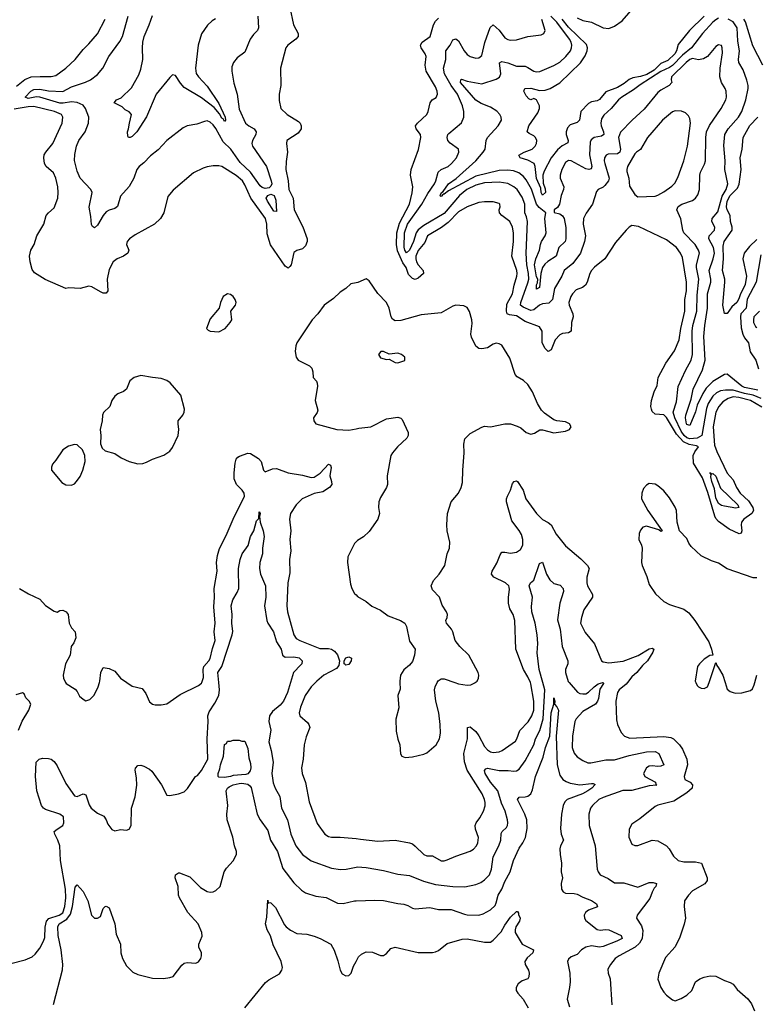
# Model space of a CAD drawing. Header units: inches. Extents: x 1552611 to 1694776, y 811966 to 917215.
# Tile 302 of 549: x 1627672 to 1632771, y 887774 to 894585. Entities that reach past the tile are written whole.
import ezdxf

# ---------------------------------------------------------------- set-up
doc = ezdxf.new("R2010")
doc.units = ezdxf.units.IN
doc.header["$MEASUREMENT"] = 0
for name, color, linetype in [('B6828', 7, 'Continuous'), ('B6829', 7, 'Continuous'), ('B6838', 7, 'Continuous'), ('B6839', 7, 'Continuous')]:
    doc.layers.add(name, color=color, linetype=linetype)

msp = doc.modelspace()

# ---------------------------------------------------------------- linework, layer by layer
at = {"layer": 'B6828', "color": 5}
for points, elevation in [([(1627610, 888057.4), (1627710, 888081.7), (1627757.8, 888102.2), (1627778.7, 888121.3), (1627810, 888161.3), (1627837.1, 888210), (1627844.6, 888235.4), (1627848.6, 888308.6), (1627856.2, 888350), (1627873.2, 888366.8), (1627944.6, 888390), (1627970, 888407.7), (1627985.2, 888450), (1627990.9, 888510), (1627989.7, 888570), (1627954.9, 888770), (1627949.6, 888870), (1627935.8, 888910), (1627914.6, 888950), (1627911.4, 888968.6), (1627930, 888986.6), (1627971.1, 889010), (1627977.3, 889030), (1627974, 889070), (1627949.7, 889090), (1627850, 889121.2), (1627836.2, 889130), (1627823.6, 889150), (1627789.8, 889250.2), (1627780.8, 889350), (1627786, 889450), (1627806, 889470), (1627830, 889476), (1627870, 889475.3), (1627890, 889470.3), (1627910, 889454.4), (1627930, 889423), (1627990, 889300.5), (1628050, 889217.3), (1628070, 889210.5), (1628110, 889230.4), (1628130, 889222.8), (1628153.5, 889153.5), (1628166, 889130), (1628210, 889095.8), (1628254.9, 889074.9), (1628270, 889051.3), (1628281.3, 889021.3), (1628310, 888982.8), (1628330, 888973.4), (1628370, 888982.4), (1628410, 888979.3), (1628430, 888986), (1628443.6, 889010), (1628445.6, 889130), (1628472.1, 889210), (1628483.1, 889290), (1628480.4, 889340.4), (1628470, 889394), (1628472.3, 889407.7), (1628490, 889426), (1628510, 889427.3), (1628530, 889422), (1628570, 889400.4), (1628585.9, 889385.9), (1628653.2, 889293.2), (1628690, 889222), (1628710, 889219.1), (1628770, 889230.7), (1628810, 889244), (1628833.4, 889266.6), (1628889.2, 889350), (1628902.7, 889357.3), (1628930, 889390.6), (1628973.3, 889470), (1628969.1, 889610), (1628977, 889730), (1628974.3, 889770), (1628982.9, 889797.1), (1629023, 889857), (1629050.6, 889910), (1629054, 889950), (1629049.2, 890000)], 860), ([(1627988.7, 890000), (1627992.3, 889992.3), (1628055.2, 889955.2), (1628070, 889938), (1628086.2, 889906.2), (1628110, 889884), (1628130, 889873.4), (1628158.3, 889881.7), (1628187.8, 889912.2), (1628215.6, 889970), (1628223.1, 890000)], 880), ([(1628413.2, 890000), (1628450, 889974.3), (1628518.3, 889958.3), (1628544.8, 889924.8), (1628570, 889866.8), (1628590, 889850.7), (1628610, 889845.5), (1628650, 889844.9), (1628690, 889853.4), (1628783.3, 889916.7), (1628910, 889978.4), (1628930, 889995.5), (1628931.7, 890000)], 880), ([(1629546.5, 890000), (1629525, 889930), (1629496.8, 889870), (1629475.5, 889844.5), (1629420.6, 889799.4), (1629400.2, 889770), (1629396.5, 889730), (1629410.2, 889670), (1629395.2, 889590), (1629413.4, 889530), (1629427.2, 889450), (1629417.7, 889370), (1629427.3, 889307.3), (1629440.7, 889270), (1629471.8, 889211.8), (1629484.9, 889130), (1629526.4, 889050), (1629548.3, 888950), (1629583.2, 888870), (1629630.2, 888810), (1629690, 888766), (1629830, 888716), (1629892.5, 888707.5), (1629930.7, 888709.3), (1630000, 888723.2)], 860), ([(1629718.3, 890000), (1629689.3, 889970), (1629648.5, 889910), (1629615, 889830), (1629605.4, 889790), (1629610.3, 889770), (1629662.8, 889722.8), (1629672.9, 889710), (1629679.6, 889690), (1629654.5, 889625.5), (1629641.5, 889570), (1629633.4, 889470), (1629621.3, 889410), (1629627.9, 889370), (1629649.3, 889309.3), (1629674.5, 889174.5), (1629730, 889023.8), (1629783.1, 888950), (1629810, 888936), (1629830, 888930.3), (1629889.7, 888930.3), (1630000, 888920.3)], 880), ([(1627663.6, 889670), (1627688, 889732), (1627734, 889810), (1627748, 889850), (1627738, 889870), (1627714.6, 889894.6), (1627702, 889922), (1627690, 889928.7), (1627645.2, 889914.8)], 880), ([(1627906.5, 887773.5), (1627968.5, 888011.5), (1627969.9, 888050), (1627958, 888150), (1627938.3, 888250), (1627935.9, 888310), (1627945.8, 888330), (1627997.6, 888362.4), (1628022.5, 888397.5), (1628038.1, 888450), (1628054.9, 888585.1), (1628070, 888600.5), (1628110, 888555.3), (1628142.6, 888490), (1628168, 888390), (1628190, 888371), (1628210, 888370.8), (1628230, 888381), (1628250, 888436), (1628264, 888450), (1628270, 888452.7), (1628290, 888440.7), (1628330, 888330.8), (1628340.3, 888260.3), (1628370.3, 888190), (1628371.8, 888130), (1628382.6, 888090), (1628410, 888040.7), (1628455.6, 887995.6), (1628490, 887979.3), (1628590, 887954.4), (1628666.8, 887953.2), (1628710, 887958.8), (1628732.9, 887967.1), (1628794.9, 888045.1), (1628810, 888058), (1628830, 888062.4), (1628890, 888059.6), (1628910, 888069), (1628925.1, 888090), (1628931.2, 888110), (1628929.6, 888130), (1628912.3, 888170), (1628912.3, 888190), (1628934, 888246), (1628932.8, 888270), (1628906.6, 888330), (1628836, 888410), (1628776.8, 888510), (1628770.9, 888530), (1628769, 888590), (1628747.1, 888650), (1628749.6, 888670), (1628770, 888683.8), (1628777, 888683), (1628850, 888656.1), (1628923.1, 888583.1), (1628970, 888554.9), (1628990, 888550.3), (1629010, 888552.2), (1629030, 888561.6), (1629058.4, 888590), (1629087.1, 888690), (1629103.5, 888716.5), (1629150, 888767.4), (1629171.5, 888810), (1629172.3, 888830), (1629158.7, 888870), (1629147.3, 888930), (1629107.7, 889050), (1629106.3, 889090), (1629112.8, 889150), (1629101.8, 889250), (1629109.8, 889270), (1629121.6, 889278.4), (1629148.7, 889291.3), (1629190, 889301.2), (1629210, 889303.4), (1629250, 889296.6), (1629265.7, 889285.7), (1629273.4, 889273.4), (1629316.6, 889090), (1629336.6, 889050), (1629390, 888976), (1629407.7, 888910), (1629455.1, 888830), (1629493.2, 888713.2), (1629570, 888614.9), (1629622.8, 888562.8), (1629650, 888544.2), (1629721.8, 888521.8), (1629793, 888513), (1629872.6, 888472.6), (1629910, 888472.5), (1629989.2, 888489.2), (1630000, 888489.6)], 840), ([(1629229.5, 887750), (1629374.2, 887925.8), (1629396.6, 887943.4), (1629470, 887984), (1629487.3, 888010), (1629491.1, 888028.9), (1629481, 888070), (1629425.2, 888185.2), (1629407.3, 888247.3), (1629385.1, 888290), (1629373.6, 888330), (1629382, 888378), (1629390, 888494), (1629392.7, 888472.7), (1629402, 888478), (1629410, 888476.3), (1629443, 888443), (1629504.7, 888324.7), (1629515.8, 888310), (1629545.9, 888285.9), (1629590, 888263.1), (1629659.2, 888259.2), (1629710, 888246), (1629751, 888230), (1629826, 888190), (1629848.4, 888148.4), (1629874.3, 888074.3), (1629889.4, 888009.4), (1629904.3, 887984.3), (1629930, 887971.3), (1629950, 887973.8), (1629967.3, 887990), (1629981.7, 888038.3), (1630000, 888071)], 820)]:
    msp.add_lwpolyline(points, dxfattribs=dict(at, elevation=elevation))
at = {"layer": 'B6828', "color": 5, "elevation": 840}
msp.add_lwpolyline([(1629210, 889594), (1629230, 889594), (1629250, 889544.7), (1629258, 889478), (1629270, 889441), (1629271.3, 889410), (1629266.3, 889390), (1629251.6, 889368.4), (1629236.9, 889363.1), (1629150, 889357.2), (1629130, 889349), (1629090, 889343.2), (1629050, 889345.2), (1629045.2, 889350), (1629045.5, 889370), (1629057, 889403), (1629060.7, 889430), (1629082.8, 889490), (1629090, 889570.7), (1629102.7, 889577.3), (1629110, 889594), (1629130, 889594), (1629150, 889602), (1629190, 889602)], close=True, dxfattribs=at)
at = {"layer": 'B6829', "color": 5}
for points, elevation in [([(1629542, 894670), (1629567.4, 894550), (1629600.4, 894490), (1629598.4, 894470), (1629583.1, 894450), (1629528.4, 894410), (1629513.1, 894390), (1629477.4, 894250), (1629480.3, 894130), (1629468.9, 894071.1), (1629467, 894027), (1629479.3, 893970), (1629524.2, 893930), (1629601.4, 893881.4), (1629612.2, 893870), (1629621.1, 893850), (1629619.5, 893830), (1629599.6, 893800.3), (1629520.4, 893750), (1629518.3, 893730), (1629524.9, 893670), (1629515.8, 893604.2), (1629514.8, 893550), (1629528.9, 893470), (1629534.1, 893410), (1629564.8, 893350), (1629572.7, 893270), (1629631.3, 893151.3), (1629660.8, 893070), (1629661.7, 893050), (1629650, 893020.3), (1629630, 893001), (1629590, 892987.9), (1629570, 892974.2), (1629550.1, 892889.9), (1629542.5, 892877.5), (1629530, 892867.4), (1629510, 892879.8), (1629407.4, 893027.4), (1629384.7, 893104.7), (1629382.8, 893170), (1629373.7, 893210), (1629272.3, 893350), (1629230, 893444), (1629213.2, 893470), (1629170, 893507.7), (1629070, 893569.7), (1629050, 893575.4), (1629010, 893575.4), (1628970, 893568.5), (1628941.8, 893558.2), (1628875, 893525), (1628733.9, 893406.1), (1628697.2, 893362.8), (1628670.3, 893250), (1628646.7, 893210), (1628605.5, 893170), (1628470, 893097.6), (1628431.7, 893070), (1628415.3, 893050), (1628410.3, 893030), (1628427, 892990), (1628421.3, 892970), (1628390.4, 892950), (1628345.5, 892930), (1628319.3, 892910), (1628290, 892857), (1628276.6, 892790), (1628281.1, 892710), (1628270, 892694), (1628250, 892694.3), (1628230, 892701.7), (1628170, 892737.6), (1628150, 892742), (1628090, 892726), (1628010.7, 892729.3), (1627990, 892725.2), (1627847, 892787), (1627774.8, 892834.8), (1627757.5, 892857.5), (1627743.7, 892910), (1627738.4, 892950), (1627747.6, 892990), (1627770.9, 893029.1), (1627791.1, 893090), (1627837.7, 893170), (1627855.4, 893230), (1627871.2, 893250), (1627910, 893283), (1627935.4, 893350), (1627938.7, 893390), (1627935.9, 893430), (1627921.9, 893490), (1627904.8, 893524.8), (1627855.3, 893570), (1627842.8, 893590), (1627838.8, 893630), (1627842, 893650), (1627851.8, 893670), (1627901.6, 893730), (1627965.7, 893870), (1627969.8, 893910), (1627961, 893930), (1627913.3, 893950), (1627770, 893984.9), (1627730, 893983.3), (1627633.7, 893966.3)], 880), ([(1629320.7, 894610), (1629325.6, 894530), (1629318.5, 894510), (1629290, 894483.5), (1629267.2, 894450), (1629230, 894361.2), (1629177.5, 894322.5), (1629150.7, 894290), (1629139.9, 894260.1), (1629139.3, 894230), (1629153.4, 894146.6), (1629177.8, 894070), (1629190, 893967), (1629235.5, 893870), (1629257.2, 893850), (1629294.3, 893830), (1629309.2, 893810), (1629305.2, 893790), (1629282.7, 893750), (1629277.7, 893730), (1629282.5, 893710), (1629379.8, 893570), (1629413.3, 893470), (1629416, 893450), (1629410, 893434.8), (1629398, 893422), (1629370, 893416.7), (1629350, 893423.8), (1629336.3, 893436.3), (1629270.2, 893530.2), (1629197.9, 893597.9), (1629132.4, 893690), (1629080.9, 893740.9), (1629030, 893832.8), (1629010, 893858.2), (1628990, 893875.6), (1628970, 893884.7), (1628950, 893881.6), (1628898, 893862), (1628830, 893851), (1628802.7, 893837.3), (1628690, 893749.6), (1628630, 893686), (1628576.2, 893643.8), (1628530, 893595.6), (1628497.6, 893570), (1628482, 893550), (1628461.2, 893490), (1628429.4, 893430.6), (1628370, 893363.6), (1628347.8, 893292.2), (1628330, 893278.9), (1628290, 893268.6), (1628270, 893255.3), (1628249.6, 893230.5), (1628210, 893164.7), (1628190, 893145.7), (1628175.2, 893155.2), (1628168.7, 893168.7), (1628164.2, 893224.2), (1628151.8, 893288.2), (1628172.8, 893390), (1628164.2, 893410), (1628089.7, 893490), (1628070, 893537.2), (1628051.2, 893611.2), (1628052.6, 893652.6), (1628064.8, 893710), (1628081.6, 893750), (1628123.7, 893810), (1628148.2, 893870), (1628149.1, 893910), (1628127.9, 893970), (1628110, 893993.3), (1628070, 894012.6), (1628030, 894017.1), (1627973, 894007), (1627950, 894008.2), (1627810, 894048.6), (1627788.7, 894051.3), (1627730, 894040.4), (1627709.9, 894050), (1627748, 894092), (1627770, 894103.4), (1627810, 894104), (1627870, 894092.5), (1627970, 894089.7), (1628030, 894121.5), (1628126.1, 894153.9), (1628160.7, 894170), (1628210, 894206.7), (1628246.3, 894250), (1628288.6, 894330), (1628365.2, 894434.8), (1628382.6, 894470), (1628422.5, 894610)], 860), ([(1629027.6, 894592.4), (1629003, 894577), (1628972.3, 894547.7), (1628930, 894487.6), (1628906.9, 894410), (1628887.7, 894250), (1628894.1, 894214.1), (1628908.6, 894190), (1628970, 894126.2), (1629050, 894006), (1629094.2, 893910), (1629096.5, 893890), (1629090, 893881.6), (1629080.1, 893900.1), (1629070, 893904.8), (1629055, 893935), (1629017.8, 893977.8), (1628930, 894044.1), (1628810, 894117.3), (1628785.2, 894145.2), (1628750, 894199.8), (1628730, 894203.1), (1628710, 894184.5), (1628615.2, 894070), (1628550, 893913.3), (1628481.6, 893810), (1628450, 893777.3), (1628435.3, 893770), (1628425.1, 893770), (1628420, 893780), (1628416.8, 893810), (1628425.3, 893830), (1628430.7, 893870), (1628446.3, 893930), (1628430, 893947.8), (1628402.3, 893962.3), (1628382, 893982), (1628326, 894010), (1628341.2, 894030), (1628374.6, 894045.4), (1628445.8, 894114.2), (1628496.4, 894203.6), (1628510, 894242), (1628523.7, 894310), (1628521, 894390), (1628524.5, 894430), (1628534, 894470), (1628569, 894550), (1628590, 894614.8)], 840), ([(1627650, 894124.6), (1627708, 894172), (1627750, 894189.1), (1627813.3, 894193.2), (1627890, 894191.3), (1627921.2, 894198.8), (1627990, 894249.1), (1628056.1, 894310), (1628110, 894379.6), (1628150, 894418.3), (1628210, 894487.4), (1628263.7, 894590)], 880), ([(1630000, 892764.5), (1629963, 892757), (1629930, 892726.6), (1629890, 892700.7), (1629844.5, 892655.5), (1629780.2, 892610), (1629734.7, 892550), (1629696.5, 892510), (1629590.4, 892350), (1629582.4, 892330), (1629579.3, 892290), (1629586, 892250), (1629599.1, 892230), (1629678.8, 892190), (1629694.4, 892174.4), (1629700.7, 892150), (1629702.8, 892110), (1629725.5, 892085.5), (1629731.9, 892071.9), (1629733.4, 892050), (1629718.1, 891950), (1629735.9, 891884.1), (1629731.5, 891868.5), (1629706.4, 891830), (1629708.4, 891810), (1629720.7, 891790), (1629866.8, 891750), (1629950, 891745.7), (1630000, 891756)], 920), ([(1628931.7, 890000), (1628944.7, 890035.3), (1628940.7, 890090), (1628945.3, 890110), (1628981.8, 890150), (1628990, 890166), (1629005.5, 890234.5), (1629023.7, 890290), (1629018.1, 890350), (1629024.6, 890410), (1629016.4, 890523.6), (1629021.1, 890590), (1629018.8, 890650), (1629038.7, 890770), (1629033.4, 890830), (1629040.2, 890879.8), (1629053.6, 890926.4), (1629101.9, 891018.1), (1629148.3, 891130), (1629226.7, 891290), (1629224.5, 891310), (1629212, 891330), (1629172, 891370), (1629157.3, 891410), (1629155.3, 891450), (1629162.9, 891517.1), (1629170, 891544.4), (1629181.6, 891558.4), (1629193.1, 891566.9), (1629250, 891586.5), (1629270, 891583.6), (1629325.2, 891550), (1629343.2, 891530), (1629359.6, 891470), (1629370, 891457), (1629422.1, 891477.9), (1629450, 891479.7), (1629530, 891450.3), (1629630, 891434.7), (1629690, 891418.3), (1629710, 891421.3), (1629750.9, 891449.1), (1629810, 891510.3), (1629823.8, 891503.8), (1629827.4, 891487.4), (1629819.5, 891430), (1629830.7, 891390), (1629831.2, 891370), (1629817.3, 891350), (1629770, 891320.2), (1629710, 891308.2), (1629627, 891270), (1629585.9, 891230), (1629546.5, 891170), (1629539, 891130), (1629549.3, 891050), (1629541.4, 890990), (1629548.1, 890910), (1629539.2, 890850), (1629541.1, 890758.9), (1629526.6, 890690), (1629521.6, 890530), (1629525.9, 890490), (1629542.9, 890422.9), (1629569.4, 890330), (1629585.2, 890305.2), (1629610, 890291), (1629750, 890235.2), (1629810, 890236.5), (1629830, 890231), (1629850, 890217.5), (1629871.2, 890191.2), (1629886.2, 890150), (1629881.6, 890118.4), (1629863.7, 890096.3), (1629777.7, 890050), (1629728, 890010), (1629718.3, 890000)], 880), ([(1629049.2, 890000), (1629042.5, 890070), (1629071.5, 890110), (1629143.5, 890330), (1629145.9, 890354.1), (1629139.4, 890410), (1629143.2, 890470), (1629134.4, 890530), (1629146.7, 890573.2), (1629176.7, 890623.3), (1629187.5, 890650), (1629185.6, 890790), (1629196.8, 890850), (1629210.8, 890889.2), (1629252.2, 890947.8), (1629269.7, 891010.3), (1629292.7, 891050), (1629310, 891118), (1629326, 891134), (1629330, 891182), (1629336, 891170), (1629330.5, 891149.5), (1629335.3, 891110), (1629357.6, 891050), (1629364.2, 891010), (1629352.7, 890930), (1629352, 890890), (1629333.4, 890830), (1629331.8, 890790), (1629339.5, 890750), (1629373.6, 890670), (1629375.2, 890590), (1629367.3, 890530), (1629382.6, 890430), (1629389.2, 890410), (1629429.4, 890350), (1629450, 890281.6), (1629482.4, 890230), (1629490.5, 890190), (1629510, 890175.8), (1629570, 890177.3), (1629606.4, 890170), (1629626, 890150), (1629624.4, 890130), (1629618.4, 890121.6), (1629568, 890070), (1629546.5, 890000)], 860), ([(1630000, 890972.6), (1629990, 890961.6), (1629943.6, 890870), (1629941.1, 890830), (1629961.3, 890681.3), (1629970.2, 890650), (1629990, 890615.8), (1630000, 890605.9)], 920), ([(1627670, 890650.3), (1627732.7, 890612.7), (1627810, 890576.1), (1627850, 890534), (1627910, 890493.4), (1627930, 890487.3), (1627950, 890498), (1627970, 890501.6), (1627994, 890490), (1628007.7, 890470), (1628014.9, 890410), (1628030, 890378.8), (1628056, 890350), (1628060.7, 890310), (1628046.2, 890273.8), (1628028.2, 890250), (1628022, 890190), (1627988, 890130), (1627973, 890050), (1627974.9, 890030), (1627988.7, 890000)], 880), ([(1628223.1, 890000), (1628225.6, 890010), (1628232.7, 890070), (1628250, 890104.7), (1628290, 890097.3), (1628330, 890078), (1628370.3, 890030), (1628413.2, 890000)], 880)]:
    msp.add_lwpolyline(points, dxfattribs=dict(at, elevation=elevation))
for points, elevation in [([(1629450, 893258), (1629430, 893260.5), (1629387, 893330), (1629378.9, 893350), (1629390, 893370.2), (1629410, 893377.8), (1629432.3, 893370), (1629444, 893336)], 860), ([(1629110, 892689), (1629081, 892670), (1629061, 892630), (1629052, 892590), (1628990, 892515.3), (1628964.7, 892450), (1628976.9, 892436.9), (1628990, 892431.3), (1629050, 892426.8), (1629094, 892450), (1629129, 892490), (1629139, 892510), (1629134, 892570), (1629165.2, 892610), (1629169.2, 892630), (1629164, 892650), (1629148.7, 892670), (1629130, 892684)], 920), ([(1628510, 892125.1), (1628464.7, 892110), (1628434, 892086), (1628410.7, 892030), (1628390, 892012.7), (1628350, 891997), (1628330, 891982), (1628310.4, 891950), (1628295.5, 891910), (1628252.4, 891867.6), (1628244.2, 891850), (1628243.6, 891810), (1628228.8, 891750), (1628232.9, 891710), (1628230.3, 891650.3), (1628242, 891622), (1628263.1, 891603.1), (1628330, 891583.8), (1628375, 891555), (1628429, 891529), (1628490, 891512.9), (1628524.4, 891515.6), (1628550, 891525.3), (1628590, 891545.7), (1628670, 891572.7), (1628710, 891601.6), (1628730, 891624.9), (1628769.5, 891710), (1628774, 891750), (1628767.8, 891790), (1628769.6, 891810), (1628800.5, 891850), (1628809.6, 891870), (1628811.3, 891890), (1628788.2, 891988.2), (1628713.6, 892073.6), (1628689.2, 892090), (1628650, 892104.2), (1628590, 892109.6)], 920), ([(1628050, 891646.6), (1628010, 891634.5), (1627970.7, 891610), (1627922.5, 891537.5), (1627898, 891510), (1627892, 891490), (1627892, 891470), (1627963.4, 891383.4), (1627990, 891368.2), (1628030, 891366), (1628050, 891374), (1628066, 891390), (1628090, 891426), (1628109.6, 891470), (1628124.5, 891530), (1628122, 891570), (1628106.6, 891610), (1628070, 891643.7)], 920), ([(1629930, 890119.7), (1629923.8, 890123.8), (1629918.7, 890130), (1629917.7, 890150), (1629929.9, 890170.1), (1629950, 890177.6), (1629968.4, 890168.4), (1629966.5, 890150), (1629950, 890124.5)], 880)]:
    msp.add_lwpolyline(points, close=True, dxfattribs=dict(at, elevation=elevation))
at = {"layer": 'B6838', "color": 5}
for points, elevation in [([(1630000, 888723.2), (1630010, 888725.2), (1630070, 888720.2), (1630190, 888699.7), (1630290, 888673.2), (1630370, 888664.2), (1630465.8, 888625.7), (1630550, 888602.5), (1630670, 888588.5), (1630752.7, 888587.3), (1630830, 888603.2), (1630863.3, 888616.7), (1630890, 888634), (1630924.5, 888670), (1630938.2, 888710), (1630950, 888793.4), (1630988.2, 888870), (1631002.4, 888910), (1631004.3, 888955.7), (1631010.7, 888970), (1631041.8, 888998.2), (1631049, 889010), (1631050.5, 889030), (1631049.2, 889050), (1631032.4, 889110), (1631005.8, 889165.8), (1630982.3, 889250), (1630930, 889311.9), (1630893.2, 889370), (1630888.7, 889391.3), (1630897.7, 889402.3), (1630910, 889407.6), (1630990, 889390.8), (1631051.9, 889391.9), (1631092.5, 889387.5), (1631110, 889388.7), (1631130, 889401.3), (1631170, 889458.3), (1631230, 889568), (1631243.1, 889610), (1631272.3, 889667.7), (1631294.2, 889750), (1631305.6, 889950), (1631292, 890000)], 860), ([(1630000, 888920.3), (1630030, 888917.6), (1630150, 888901.5), (1630270, 888910.2), (1630370, 888891.6), (1630390, 888884.2), (1630410, 888868.8), (1630470, 888810.3), (1630490, 888800.2), (1630530, 888800.8), (1630590, 888766.4), (1630610, 888766), (1630630, 888772.4), (1630690, 888799), (1630790, 888834.2), (1630812.7, 888847.3), (1630834.6, 888870), (1630843.5, 888890), (1630847.3, 888927.3), (1630826.3, 888986.3), (1630825.6, 889010), (1630832.3, 889030), (1630857.1, 889062.9), (1630882.9, 889110), (1630893.6, 889146.4), (1630894, 889170), (1630890, 889191.5), (1630872, 889230), (1630770, 889394.4), (1630750.5, 889450.5), (1630747.2, 889510), (1630771, 889610), (1630772.1, 889687.9), (1630790, 889693), (1630830, 889660.5), (1630851, 889631), (1630890, 889558.6), (1630910, 889534.4), (1630930, 889520.7), (1630950, 889515), (1630990, 889521.1), (1631011.1, 889530), (1631104.6, 889595.4), (1631113.7, 889610), (1631132.6, 889667.4), (1631192.3, 889727.7), (1631217.5, 889770), (1631231.3, 889810), (1631231.3, 889870), (1631210.7, 889990.7), (1631206.8, 890000)], 880), ([(1630302.6, 890000), (1630305.5, 889954.5), (1630290.3, 889910), (1630295.1, 889824.9), (1630274.2, 889745.8), (1630276.7, 889663.3), (1630288.9, 889608.9), (1630303, 889570), (1630307.1, 889507.1), (1630318, 889490), (1630340.9, 889480.9), (1630390, 889484.9), (1630470, 889504.4), (1630490, 889514), (1630553.7, 889570), (1630577.2, 889610), (1630585, 889650), (1630582, 889710), (1630572.8, 889790), (1630551.5, 889870), (1630543, 889950), (1630546.6, 889970), (1630562.4, 890000)], 920), ([(1630683.1, 890000), (1630710.1, 889990.1), (1630770, 889981.7), (1630794.9, 889985.1), (1630822.5, 889997.5), (1630825.4, 890000)], 920), ([(1631474.7, 890000), (1631533.4, 889933.4), (1631550, 889923.5), (1631570, 889921), (1631590, 889922.7), (1631610, 889933.8), (1631649.1, 889970.9), (1631676.9, 889990), (1631707.9, 890000)], 860), ([(1631710.4, 890000), (1631713.9, 889993.9), (1631686.5, 889953.5), (1631678.4, 889890), (1631672.4, 889870), (1631658.1, 889850), (1631570, 889798.8), (1631522.8, 889750), (1631515.5, 889730), (1631497.4, 889630), (1631496, 889550), (1631510, 889510.4), (1631530, 889486.7), (1631570, 889460.3), (1631605.4, 889445.4), (1631624.1, 889444.1), (1631730, 889465.2), (1631790, 889464.5), (1631890, 889496.3), (1632010, 889521.6), (1632070, 889524), (1632095.6, 889510), (1632130.3, 889430), (1632110, 889421.7), (1632090, 889419.8), (1632050, 889424.8), (1632030, 889422), (1632010, 889409.7), (1631990.2, 889370), (1631998.3, 889350), (1632073.2, 889310), (1632074, 889294), (1632081, 889290), (1632030, 889286.3), (1631910, 889254.2), (1631846.7, 889253.3), (1631710, 889205.7), (1631679.6, 889190), (1631636.5, 889150), (1631623.6, 889130), (1631611.6, 889090), (1631614.3, 889010), (1631654.9, 888870), (1631669.1, 888710), (1631676, 888690), (1631690.2, 888670.2), (1631745.1, 888645.1), (1631790, 888614.3), (1631854, 888614), (1631950, 888584.9), (1632030, 888617.3), (1632057.8, 888617.8), (1632078.9, 888610), (1632076.2, 888590), (1632063.5, 888576.5), (1632050.1, 888550), (1632034.3, 888505.7), (1631944.9, 888390), (1631941.5, 888370), (1631976.6, 888316.6), (1631985.2, 888285.2), (1631979.5, 888230), (1631962.9, 888197.1), (1631931.6, 888168.4), (1631820.3, 888110), (1631793.4, 888090), (1631760.3, 888050), (1631743.6, 888016.4), (1631744.2, 887990), (1631758.6, 887950), (1631770.2, 887770.2)], 860), ([(1631878.2, 890000), (1631870, 889989.8), (1631821.8, 889950), (1631810.2, 889930), (1631799.1, 889870), (1631803, 889743), (1631810.2, 889710.2), (1631835.1, 889655.1), (1631857.3, 889630), (1631894.3, 889614.3), (1632130, 889627.1), (1632179.3, 889619.3), (1632197.2, 889610), (1632238.9, 889570), (1632258.8, 889538.8), (1632290.2, 889470), (1632294.2, 889430), (1632270.3, 889350), (1632275.8, 889330), (1632312.4, 889310), (1632330, 889292.4), (1632325.8, 889270), (1632290, 889236), (1632200.5, 889179.5), (1632090, 889152.8), (1632070, 889142), (1631963.4, 889056.6), (1631910, 889020.9), (1631890, 888986), (1631888.4, 888930), (1631910, 888882), (1631930, 888873), (1631950, 888873), (1632050, 888910.5), (1632090, 888905.5), (1632150, 888870.6), (1632168, 888850), (1632198.5, 888798.6), (1632230, 888768.2), (1632270, 888758.9), (1632350, 888760.7), (1632390.4, 888750), (1632430.2, 888650), (1632430.2, 888629.8), (1632413.3, 888606.7), (1632330, 888558.5), (1632300.2, 888530), (1632273.4, 888490), (1632270.3, 888450), (1632280.2, 888370), (1632272, 888328), (1632241.8, 888238.2), (1632207.9, 888172.1), (1632141.2, 888098.8), (1632094.9, 887990), (1632088.7, 887948.7), (1632110.4, 887890), (1632130, 887857.3), (1632150, 887836.3), (1632190, 887804), (1632210, 887798.8), (1632250, 887814.4), (1632290, 887837.1), (1632324.5, 887870), (1632349.6, 887930), (1632379.3, 887950), (1632410, 887962), (1632450.3, 887970.3), (1632490, 887968.9), (1632550, 887938.7), (1632590, 887925.3), (1632610, 887913.7), (1632637, 887877), (1632711.3, 887811.3), (1632737.2, 887777.2), (1632759, 887730)], 880), ([(1632351.2, 890000), (1632360.6, 889980.6), (1632370.7, 889970), (1632390, 889961.1), (1632410, 889959.5), (1632433, 889970), (1632443.2, 890000)], 920), ([(1632554.5, 890000), (1632570, 889953.1), (1632590, 889938.6), (1632610, 889931.4), (1632630, 889927.2), (1632670, 889928.7), (1632730, 889943.8), (1632744.2, 889955.8), (1632756.4, 889983.6), (1632760.9, 890000)], 920), ([(1630000, 888489.6), (1630130, 888494.2), (1630190, 888491.8), (1630290, 888470.3), (1630330, 888467.7), (1630357.8, 888457.8), (1630390, 888438.9), (1630410, 888434), (1630510, 888443.2), (1630570, 888430.2), (1630658.8, 888430), (1630750, 888397.1), (1630770, 888394), (1630850, 888391.3), (1630879.8, 888400.2), (1630930, 888427.6), (1630961.9, 888458.1), (1630970, 888474.9), (1630982.6, 888530), (1631008.7, 888570), (1631030, 888623.9), (1631066, 888690), (1631089.9, 888770), (1631130, 888854.4), (1631154.5, 888890), (1631172.5, 888927.5), (1631184.5, 888990), (1631182.4, 889050), (1631169.3, 889089.3), (1631118.3, 889190), (1631130, 889206.4), (1631170, 889208.2), (1631190, 889214.5), (1631208.9, 889231.1), (1631222.1, 889257.9), (1631242.6, 889350), (1631296, 889484), (1631311.9, 889550), (1631341.4, 889630), (1631350.5, 889790), (1631368, 889850), (1631370, 889894), (1631376.9, 889870), (1631374, 889850), (1631390, 889832.4), (1631401, 889810), (1631384.2, 889630), (1631392.2, 889430), (1631410, 889360.3), (1631430.3, 889330), (1631454.3, 889314.3), (1631483.1, 889303.1), (1631550, 889292.1), (1631630, 889301.8), (1631642, 889302), (1631654.2, 889294.2), (1631631.9, 889270), (1631604.9, 889250), (1631567.6, 889230), (1631461.5, 889190), (1631445.8, 889174.2), (1631434.6, 889150), (1631421.8, 889090), (1631414.4, 888990), (1631419.2, 888950), (1631435.2, 888910), (1631415.1, 888870), (1631410.1, 888850), (1631412.1, 888810), (1631423, 888750), (1631420.5, 888690), (1631428, 888650), (1631419, 888610), (1631422.3, 888570), (1631432.7, 888552.8), (1631450, 888543.1), (1631510, 888541.7), (1631530, 888534.9), (1631570, 888514.2), (1631630, 888493), (1631664.9, 888470), (1631671.4, 888448.6), (1631610, 888424.6), (1631589.2, 888410), (1631579.7, 888390), (1631580.2, 888370), (1631590, 888352.7), (1631670, 888291), (1631690, 888286), (1631727.3, 888292.7), (1631750, 888290.3), (1631834, 888250), (1631843, 888230), (1631804.4, 888210), (1631710, 888174.6), (1631686, 888170), (1631630, 888177.5), (1631590.7, 888169.3), (1631561.1, 888150), (1631530, 888117.6), (1631490, 888101.6), (1631470, 888085.2), (1631464.2, 888070), (1631479.7, 887990), (1631481.3, 887930), (1631477.8, 887890), (1631461.7, 887810), (1631476.7, 887756.7)], 840), ([(1630000, 888071), (1630017.6, 888102.4), (1630038.6, 888121.4), (1630070, 888136.5), (1630114.9, 888134.9), (1630170, 888112.6), (1630190, 888112), (1630210, 888126), (1630239.7, 888160.3), (1630270, 888170.3), (1630430, 888131.8), (1630530, 888132), (1630550, 888136.5), (1630570, 888147.4), (1630630, 888194), (1630734.6, 888225.4), (1630770, 888226.3), (1630890, 888203.2), (1630930, 888203), (1630950, 888216.9), (1631004, 888276), (1631030, 888322.4), (1631070, 888376.4), (1631110, 888416), (1631116.9, 888416.9), (1631125.4, 888405.4), (1631125.4, 888394.6), (1631136, 888370), (1631130.8, 888350), (1631106.4, 888310), (1631100.4, 888290), (1631101.6, 888270), (1631150.4, 888190), (1631228, 888150), (1631223.1, 888130), (1631183.5, 888096.5), (1631168, 888070), (1631170.3, 888050), (1631194.6, 888010), (1631198.9, 887990), (1631195.1, 887964.9), (1631188, 887950), (1631150, 887935.8), (1631123.3, 887916.7), (1631107.5, 887890), (1631109.2, 887870), (1631120.8, 887850), (1631156.9, 887810), (1631190.5, 887750)], 820)]:
    msp.add_lwpolyline(points, dxfattribs=dict(at, elevation=elevation))
at = {"layer": 'B6839', "color": 5}
for points, elevation in [([(1631530, 894597.2), (1631570, 894580.4), (1631630, 894567.8), (1631710, 894528.7), (1631750, 894524.7), (1631790, 894540.2), (1631841.8, 894578.2), (1631950, 894702)], 820), ([(1632810, 891903.9), (1632730, 891950.6), (1632650, 891972.7), (1632610, 891975.9), (1632575.4, 891964.6), (1632539.1, 891940.9), (1632511.3, 891908.7), (1632491.3, 891870), (1632472.8, 891770), (1632481.9, 891641.9), (1632497.7, 891597.7), (1632570, 891447.6), (1632610, 891401.8), (1632632.7, 891350), (1632658.9, 891310), (1632716.1, 891256.1), (1632746.5, 891210), (1632750.1, 891190), (1632738.6, 891170), (1632685.2, 891130), (1632668.7, 891110), (1632664.9, 891090), (1632671.1, 891048.9), (1632665.6, 891034.4), (1632652.1, 891027.9), (1632581.8, 891061.8), (1632510, 891114.5), (1632490, 891135.8), (1632483, 891150), (1632435.6, 891315.6), (1632397, 891417), (1632336.5, 891516.5), (1632334.2, 891570), (1632344.1, 891595.9), (1632371.6, 891630), (1632357.6, 891637.6), (1632306.1, 891646.1), (1632266, 891666), (1632217.4, 891717.4), (1632150, 891833.3), (1632130, 891851.5), (1632070, 891857.6), (1632050, 891875.1), (1632044.8, 891890), (1632041.1, 891910), (1632045.7, 891950), (1632063.5, 892010), (1632084.1, 892055.9), (1632091.6, 892110), (1632145, 892210), (1632204.3, 892295.7), (1632237, 892370), (1632248.5, 892450), (1632276.6, 892570), (1632275.8, 892650), (1632288.5, 892710), (1632288.1, 892770), (1632259.8, 892939.8), (1632246.6, 892970), (1632217.1, 893010), (1632150, 893062.5), (1631954.7, 893154.7), (1631910, 893160.9), (1631890, 893149.3), (1631870, 893129.3), (1631796.3, 893043.7), (1631722.6, 892930), (1631650, 892873), (1631630.4, 892850), (1631618.9, 892830), (1631600.9, 892770), (1631588.9, 892750), (1631566.6, 892733.4), (1631523.9, 892716.1), (1631498.6, 892690), (1631486.7, 892670), (1631473.7, 892630), (1631475.1, 892610), (1631501.4, 892550), (1631503.1, 892530), (1631491.8, 892490), (1631488.3, 892431.7), (1631470, 892418.2), (1631430, 892414.7), (1631410, 892404.4), (1631378.1, 892370), (1631350, 892300.4), (1631330, 892290.7), (1631310, 892309.9), (1631288.6, 892350), (1631288, 892430), (1631270, 892460.2), (1631170, 892498), (1631110, 892536.2), (1631063.2, 892543.2), (1631046.4, 892550), (1631041.7, 892570), (1631043.5, 892616.5), (1631082.6, 892690), (1631094.7, 892750), (1631113.6, 892810), (1631114.9, 892830), (1631112.3, 892850), (1631079.4, 892950), (1631089.9, 893050), (1631089, 893110), (1631082.3, 893150), (1631065.3, 893190), (1631008.9, 893230), (1630992.9, 893250), (1630991.1, 893270), (1630998.7, 893290), (1630994.5, 893310), (1630990, 893312.8), (1630950, 893325.4), (1630890, 893325.1), (1630850, 893319.8), (1630770, 893289.7), (1630710, 893256.1), (1630637.1, 893182.9), (1630592.4, 893147.6), (1630494.8, 893090), (1630476, 893044), (1630430, 892989.1), (1630414.2, 892950), (1630412.7, 892930), (1630417.3, 892910), (1630429.4, 892889.4), (1630464.2, 892850), (1630466.4, 892830), (1630430, 892798.1), (1630410, 892787.7), (1630390, 892794.6), (1630363, 892823), (1630345.8, 892870), (1630324, 892904), (1630285.9, 892985.9), (1630280.4, 893030), (1630283.3, 893110), (1630301.6, 893178.4), (1630369.4, 893310), (1630387.8, 893387.8), (1630391.9, 893430), (1630378, 893510), (1630380.4, 893550), (1630433.1, 893686.9), (1630448.8, 893770), (1630446.4, 893790), (1630415.8, 893830), (1630411.8, 893850), (1630425.6, 893870), (1630489.8, 893930), (1630499.5, 893950), (1630512.1, 894010), (1630528, 894030), (1630553.8, 894046.2), (1630564.5, 894070), (1630562.5, 894090), (1630550, 894121.3), (1630484.3, 894230), (1630478.5, 894270), (1630485.2, 894330), (1630479, 894350), (1630449.9, 894390), (1630445.4, 894410), (1630458.4, 894430), (1630512.4, 894470), (1630536.9, 894550), (1630550, 894575.6), (1630570, 894597)], 880), ([(1632510, 894595.7), (1632490, 894584.4), (1632470, 894569.2), (1632397.2, 894490), (1632322.3, 894390), (1632259.9, 894340.1), (1632190.6, 894269.4), (1632170, 894254.7), (1632110, 894226.7), (1631966.4, 894133.6), (1631920.8, 894099.2), (1631839.6, 894050), (1631816.9, 894030), (1631766.5, 893970), (1631714.6, 893925.4), (1631699.8, 893900.2), (1631693.6, 893870), (1631696.8, 893850), (1631713.3, 893810), (1631715.3, 893790), (1631699.8, 893780.2), (1631647.6, 893770), (1631626.5, 893753.5), (1631621, 893739), (1631615.8, 893650), (1631631.3, 893570), (1631627.1, 893552.9), (1631612.1, 893547.9), (1631590, 893554), (1631490, 893609.9), (1631470, 893610.6), (1631450, 893596.4), (1631424.6, 893550), (1631412.4, 893510), (1631414, 893490), (1631439.2, 893430), (1631435.8, 893410), (1631420.7, 893370), (1631408.3, 893310), (1631393.6, 893286.4), (1631372.4, 893270), (1631370.7, 893250.7), (1631410, 893241.7), (1631428.4, 893228.4), (1631440.7, 893210), (1631452.5, 893147.5), (1631451.7, 893068.3), (1631446.7, 893050), (1631404.7, 893010), (1631385.8, 892950), (1631326.5, 892913.5), (1631305.7, 892894.3), (1631290.6, 892870), (1631278.4, 892830), (1631270, 892732.3), (1631250, 892721.2), (1631250, 892751), (1631256.1, 892763.9), (1631258.7, 892790), (1631250, 892806), (1631235.3, 892890), (1631244.9, 892930), (1631269.5, 892990), (1631276.4, 893030), (1631284.3, 893050), (1631310.2, 893089.8), (1631315.6, 893110), (1631305.8, 893210), (1631314.3, 893250), (1631267.2, 893287.2), (1631248.3, 893308.3), (1631214, 893414), (1631177.6, 893477.6), (1631159.9, 893499.9), (1631126.3, 893526.3), (1631090, 893540.9), (1631050, 893544.4), (1630990, 893541.9), (1630830, 893502.8), (1630638.8, 893401.2), (1630610, 893378), (1630602.7, 893377.4), (1630590, 893362), (1630583.6, 893363.6), (1630581.5, 893370), (1630591.5, 893390), (1630603, 893397), (1630640.8, 893450), (1630693, 893487), (1630829.2, 893610), (1630880.7, 893670), (1630892.8, 893690), (1630900.4, 893750), (1630909.8, 893770), (1630984.8, 893850), (1631006, 893890), (1631005, 893910), (1630995.8, 893930), (1630973.5, 893953.5), (1630930, 893981.3), (1630865.2, 894005.2), (1630829.3, 894029.3), (1630723, 894150), (1630725.1, 894170), (1630730, 894173.8), (1630770, 894159.2), (1630870, 894142.6), (1630970, 894173), (1630992.7, 894187.3), (1631002.8, 894210), (1630993.9, 894286.1), (1631010, 894295.4), (1631050, 894286.8), (1631110, 894264.1), (1631170, 894263.5), (1631190, 894255.4), (1631230, 894228.6), (1631250, 894224.6), (1631272.6, 894227.4), (1631370, 894269.4), (1631410, 894291.8), (1631452.9, 894330), (1631483.4, 894370), (1631492, 894390), (1631493.6, 894410), (1631488.6, 894430), (1631477.1, 894450), (1631390, 894567.2), (1631349.1, 894609.1)], 840), ([(1632410.5, 894610), (1632309, 894510), (1632230, 894413.5), (1632218.3, 894370), (1632207.7, 894350), (1632157.3, 894302.7), (1632110, 894282.8), (1632062.9, 894237.1), (1632012.9, 894207.1), (1631970, 894191.4), (1631916.7, 894183.3), (1631890, 894172.7), (1631856, 894144), (1631810, 894117.3), (1631730, 894085.7), (1631686.2, 894033.8), (1631670, 894024.7), (1631630, 894018.2), (1631610, 894006.1), (1631557.1, 893950), (1631547.2, 893890), (1631530, 893875), (1631482.7, 893857.3), (1631463.2, 893836.8), (1631453.4, 893810), (1631455.1, 893790), (1631468.5, 893750), (1631466.3, 893733.7), (1631426.5, 893713.5), (1631395.4, 893684.6), (1631350.8, 893629.2), (1631302.7, 893537.3), (1631293.2, 893510), (1631294.1, 893454.1), (1631310, 893415.5), (1631311.7, 893390), (1631290, 893371.3), (1631282.3, 893390), (1631279.2, 893419.2), (1631250, 893487.6), (1631240.7, 893570), (1631232.4, 893590), (1631190, 893612.9), (1631136, 893630), (1631127.7, 893647.7), (1631164.5, 893670), (1631219.5, 893690), (1631240.5, 893710), (1631249.7, 893730), (1631251.1, 893750), (1631241.6, 893770), (1631230, 893782.9), (1631197.7, 893797.7), (1631184.2, 893810), (1631195.4, 893850), (1631258.1, 893941.9), (1631269.8, 893970), (1631270.4, 893990), (1631250, 894032), (1631230, 894039.1), (1631210, 894032), (1631197, 894037), (1631178, 894058), (1631161.2, 894090), (1631168.7, 894110), (1631209.1, 894110.9), (1631270, 894096.1), (1631310, 894098.2), (1631343.5, 894110), (1631410, 894147.8), (1631553.8, 894286.2), (1631585.7, 894334.3), (1631600.8, 894370), (1631603, 894390), (1631594.3, 894414.3), (1631470, 894533.3), (1631425.6, 894590)], 820), ([(1632805.4, 891965.4), (1632750, 891988.7), (1632690, 891999.5), (1632610, 892023.5), (1632557.1, 892023), (1632522.9, 892017.1), (1632495.5, 892004.5), (1632470, 891981.6), (1632437.5, 891930), (1632425.1, 891894.9), (1632392.8, 891710), (1632361.1, 891690), (1632310, 891684.7), (1632290, 891693.9), (1632271.6, 891710), (1632250, 891739.4), (1632206.6, 891830), (1632195.5, 891870), (1632217.1, 891942.9), (1632230, 892048.5), (1632280.5, 892159.5), (1632318.9, 892230), (1632329.9, 892270), (1632325.6, 892430), (1632331.3, 892470), (1632359.9, 892570), (1632361.4, 892678.6), (1632373.1, 892790), (1632357.4, 892870), (1632357.3, 892890), (1632376.5, 892970), (1632370.5, 892990), (1632346.7, 893030), (1632269.9, 893110), (1632261.8, 893130), (1632247.7, 893207.7), (1632220.8, 893270), (1632230, 893294), (1632254.7, 893310), (1632330, 893334.9), (1632349.8, 893350.2), (1632366.4, 893373.6), (1632376.8, 893410), (1632378.8, 893510), (1632384.4, 893530), (1632413.1, 893586.9), (1632418.8, 893610), (1632420.4, 893770), (1632426.9, 893810), (1632446, 893854), (1632526.6, 893970), (1632558.9, 894030), (1632564.1, 894050), (1632561.8, 894090), (1632554.8, 894110), (1632529.8, 894150), (1632518, 894190), (1632520.9, 894250), (1632536.2, 894356.2), (1632535.1, 894390), (1632530, 894406), (1632510, 894411.8), (1632490, 894400.7), (1632433.4, 894330), (1632406.1, 894313.9), (1632370, 894307.9), (1632330, 894315.9), (1632310, 894310.6), (1632285.1, 894290), (1632183.8, 894190), (1632181, 894170), (1632186.8, 894150), (1632167.3, 894130), (1632110, 894098.5), (1632090, 894080.9), (1631994.6, 893965.4), (1631911.5, 893890), (1631830, 893806.6), (1631816.6, 893770), (1631830.1, 893690), (1631825.4, 893670), (1631810, 893658.4), (1631745.3, 893654.7), (1631731.6, 893648.4), (1631719.7, 893630), (1631717.5, 893610), (1631721.4, 893590), (1631752.2, 893490), (1631747.5, 893470), (1631722.8, 893437.2), (1631710, 893426.3), (1631675.8, 893410), (1631663.8, 893396.2), (1631637.5, 893310), (1631593.2, 893246.8), (1631575.4, 893210), (1631572.5, 893170), (1631588.7, 893090), (1631581.6, 893050), (1631554, 892970), (1631500.4, 892899.6), (1631440.9, 892850), (1631424, 892810), (1631374.3, 892725.7), (1631359.5, 892650), (1631335.4, 892624.6), (1631290, 892619.1), (1631270, 892609.5), (1631230, 892578.2), (1631210, 892574.1), (1631155.9, 892595.9), (1631138.7, 892610), (1631140.1, 892630), (1631190, 892764.7), (1631195.3, 892790), (1631193.2, 892830), (1631181.8, 892890), (1631178, 892970), (1631187, 893190), (1631180.9, 893220.9), (1631167.6, 893250), (1631169, 893310), (1631150, 893357.2), (1631115.1, 893410), (1631092.1, 893430), (1631050, 893453), (1630990, 893461.8), (1630890, 893456.1), (1630830, 893441.3), (1630766.8, 893410), (1630716.8, 893370), (1630610, 893244.3), (1630470, 893162.3), (1630429.1, 893130.9), (1630415.7, 893110), (1630397.9, 893050), (1630370, 892991.6), (1630350, 892972.3), (1630338.5, 892990), (1630332.5, 893012.5), (1630335.2, 893110), (1630355.2, 893170), (1630456, 893310), (1630496.9, 893383), (1630542.9, 893450), (1630553, 893470), (1630568.9, 893531.1), (1630590, 893548), (1630636.9, 893570), (1630660.4, 893590), (1630694.8, 893630), (1630712.3, 893670), (1630709.7, 893690), (1630650.6, 893730.6), (1630636, 893750), (1630631, 893770), (1630635.8, 893790), (1630642.3, 893797.7), (1630730, 893872.7), (1630746.2, 893910), (1630747, 893950), (1630736, 893990), (1630701.7, 894070), (1630657.4, 894130), (1630612.9, 894210), (1630604.7, 894250), (1630621.9, 894310), (1630621.1, 894370), (1630650.9, 894409.1), (1630670, 894445.7), (1630690, 894453.2), (1630710, 894438.2), (1630749.3, 894369.3), (1630770, 894345.6), (1630790, 894331.2), (1630830, 894319.1), (1630850, 894321.5), (1630870, 894337.1), (1630891.7, 894428.3), (1630929.3, 894530.7), (1630950, 894548.8), (1630990, 894513.8), (1631030, 894460.8), (1631050, 894448), (1631070, 894444.2), (1631110, 894446), (1631190, 894468.9), (1631280.4, 894479.6), (1631300.7, 894490), (1631308.3, 894510), (1631286, 894586)], 860), ([(1632782.3, 892022.3), (1632690, 892040.6), (1632669.9, 892050), (1632570, 892133), (1632550.7, 892130.7), (1632470, 892082.3), (1632423.9, 892036.1), (1632400.9, 891999.1), (1632361.7, 891918.3), (1632350, 891871.6), (1632310, 891778), (1632290, 891784), (1632287.3, 891790), (1632279.8, 891830), (1632283.8, 891850), (1632320.3, 891959.7), (1632334.3, 892030), (1632397.8, 892162.2), (1632416, 892230), (1632407.3, 892392.7), (1632413.7, 892470), (1632433.8, 892590), (1632432.1, 892690), (1632454.9, 892770), (1632455.8, 892790), (1632443.2, 892850), (1632471.8, 892930), (1632480.5, 892970), (1632473.9, 893010), (1632442.2, 893070), (1632444.1, 893090), (1632481.7, 893130), (1632483.9, 893150), (1632463.1, 893190), (1632466.2, 893210), (1632503.9, 893256.1), (1632535.2, 893364.8), (1632561.2, 893410), (1632573.6, 893450), (1632552.9, 893550), (1632555, 893610), (1632545.7, 893714.3), (1632552.7, 893790), (1632576.2, 893830), (1632647.5, 893910), (1632670.8, 893949.2), (1632698.8, 894030), (1632714.3, 894110), (1632714.5, 894130), (1632706, 894166), (1632679.3, 894239.3), (1632649.8, 894290), (1632647.6, 894310), (1632655.1, 894370), (1632643.8, 894436.2), (1632637, 894530), (1632609.6, 894570), (1632576.2, 894590)], 840), ([(1632816.5, 894270), (1632745.5, 894405.5), (1632695.7, 894570), (1632684.5, 894590)], 820), ([(1632774.2, 893065.8), (1632723.9, 893016.1), (1632686.9, 892970), (1632677.3, 892930), (1632702.6, 892810), (1632694.2, 892754.2), (1632657.9, 892682.1), (1632650, 892653.6), (1632634.7, 892630), (1632601.5, 892598.5), (1632570, 892552.3), (1632550, 892554), (1632539.8, 892610), (1632552.8, 892770), (1632552.7, 892790), (1632537.1, 892850), (1632543.6, 892930), (1632541.9, 893018.1), (1632547.9, 893050), (1632603.3, 893130), (1632603, 893150), (1632591.9, 893190), (1632590.6, 893230), (1632569.6, 893270), (1632565.1, 893290), (1632569.1, 893329.1), (1632590, 893368), (1632639.3, 893420.7), (1632652.2, 893447.8), (1632666.9, 893550), (1632659.3, 893630), (1632673, 893690), (1632679.1, 893770), (1632726.3, 893853.7), (1632780.4, 893910)], 820), ([(1632802.3, 892957.7), (1632769.4, 892770), (1632707.6, 892652.4), (1632700.1, 892590), (1632664.4, 892550), (1632661.5, 892530), (1632666.7, 892453.3), (1632678.4, 892410), (1632690, 892385.1), (1632715.8, 892350), (1632728.7, 892288.7), (1632766.3, 892230), (1632785.5, 892170)], 840), ([(1630825.4, 890000), (1630837.3, 890010), (1630847.4, 890030), (1630849.8, 890050), (1630845.1, 890070), (1630780.5, 890190), (1630717.6, 890250), (1630686.6, 890290), (1630669.6, 890350), (1630659.6, 890370), (1630626.6, 890410), (1630620.9, 890430), (1630631.1, 890448.9), (1630634, 890470), (1630626.3, 890490), (1630595.9, 890535.9), (1630577.3, 890590), (1630530, 890640.4), (1630520.6, 890670), (1630535.2, 890704.8), (1630574.8, 890750), (1630615.3, 890810), (1630630.9, 890890), (1630647.3, 890930), (1630649.7, 890970), (1630630.9, 891050), (1630628.5, 891090), (1630633.3, 891170), (1630659.5, 891250), (1630710, 891310.8), (1630728, 891350), (1630737.2, 891382.8), (1630738.4, 891470), (1630748.7, 891590), (1630745, 891650), (1630754, 891686), (1630790, 891722), (1630870, 891766.5), (1630890, 891772.4), (1630930, 891769.1), (1631030, 891788.9), (1631070, 891788.8), (1631114.1, 891774.1), (1631141.3, 891761.3), (1631177.3, 891730), (1631210, 891718.4), (1631235.6, 891724.4), (1631272.9, 891747.1), (1631290, 891747.3), (1631370, 891727.3), (1631450, 891739.1), (1631478, 891750), (1631488.7, 891770), (1631478, 891790), (1631450, 891804), (1631390.6, 891809.4), (1631370, 891816.9), (1631303.5, 891863.5), (1631284.2, 891884.2), (1631255.1, 891930), (1631221.3, 892010), (1631190, 892062), (1631159.3, 892090), (1631114.9, 892114.9), (1631102, 892130), (1631063.6, 892243.6), (1631010, 892333), (1630990, 892343.5), (1630970, 892347.6), (1630950, 892341.8), (1630910, 892315), (1630870, 892308.2), (1630850, 892311.5), (1630830, 892327.2), (1630799.5, 892390), (1630794.7, 892410), (1630803.6, 892483.6), (1630802.4, 892510), (1630786.4, 892566.4), (1630770, 892594), (1630746.5, 892606.5), (1630690, 892609.6), (1630670, 892604.2), (1630590, 892557.7), (1630450, 892543.1), (1630310, 892503.7), (1630270, 892501.4), (1630252.9, 892512.9), (1630242.9, 892530), (1630230, 892589.3), (1630210, 892629.5), (1630150.8, 892690.8), (1630090, 892779.3), (1630070, 892792.7), (1630012.9, 892767.1), (1630000, 892764.5)], 920), ([(1632791.7, 892570), (1632753.8, 892530), (1632750.1, 892510), (1632751.8, 892490), (1632763.9, 892463.9), (1632775.4, 892455.4)], 860), ([(1630000, 891756), (1630019.9, 891760.1), (1630102, 891770), (1630210, 891824.7), (1630290, 891836.5), (1630310, 891828.5), (1630318.5, 891818.5), (1630359.7, 891730), (1630361.6, 891710), (1630352.4, 891690), (1630286.5, 891630), (1630251.8, 891590), (1630240.9, 891570), (1630216.5, 891430), (1630218, 891370), (1630211.2, 891348.8), (1630170, 891279.5), (1630158.5, 891250), (1630155.8, 891210), (1630162.2, 891170), (1630151.5, 891130), (1630090, 891044.7), (1630051.8, 891008.2), (1630010, 890983.5), (1630000, 890972.6)], 920), ([(1631206.8, 890000), (1631190, 890039.7), (1631160.2, 890090), (1631104.9, 890230), (1631099.2, 890430), (1631087.4, 890470), (1631065.5, 890510), (1631054.6, 890550), (1631055.2, 890590), (1631062.9, 890642.9), (1631060.4, 890660.4), (1631057.1, 890670), (1631034.5, 890690), (1630954.8, 890730), (1630936.8, 890750), (1630941.5, 890770), (1630973.9, 890826.1), (1630996.8, 890883.2), (1631010, 890900.8), (1631030, 890902.5), (1631070, 890895.9), (1631110, 890901.8), (1631139.1, 890920.9), (1631155.3, 890950), (1631155.2, 890990), (1631144.6, 891024.6), (1631130, 891052.8), (1631077.9, 891117.9), (1631041.7, 891250), (1631041.6, 891270), (1631047.8, 891290), (1631069.1, 891330.9), (1631083.9, 891376.1), (1631095.1, 891390), (1631110, 891394.5), (1631118, 891390), (1631156.3, 891330), (1631176, 891270), (1631249.1, 891170), (1631290, 891127.8), (1631330, 891107.3), (1631350, 891090.3), (1631385.7, 891025.7), (1631450, 890945.7), (1631555.2, 890855.2), (1631601.5, 890810), (1631613.1, 890790), (1631597.8, 890730), (1631596.8, 890690), (1631602.3, 890670), (1631637.1, 890610), (1631636.6, 890590), (1631577.6, 890502.4), (1631559.7, 890450), (1631553.7, 890410), (1631586.7, 890346.7), (1631650, 890266.8), (1631699.1, 890150), (1631710, 890143.1), (1631750, 890137.2), (1631850, 890148.9), (1631952.5, 890187.5), (1632030, 890232.2), (1632050, 890237.1), (1632062.3, 890230), (1632055.1, 890210), (1632016.3, 890150), (1631982.3, 890117.7), (1631944.2, 890070), (1631910, 890039.6), (1631878.2, 890000)], 880), ([(1632774.8, 890725.2), (1632750, 890724.5), (1632570, 890787.4), (1632510, 890825.8), (1632461.6, 890841.6), (1632390, 890875.6), (1632320.2, 890940.2), (1632303.9, 890963.9), (1632290, 890996), (1632239.5, 891050), (1632222.4, 891110), (1632218.5, 891190), (1632210, 891213.3), (1632170, 891276.9), (1632130, 891325.1), (1632090, 891361.3), (1632070, 891372.6), (1632030, 891375.8), (1632010, 891365.1), (1631990, 891341.2), (1631977.1, 891310), (1631976.4, 891270), (1632018.9, 891190), (1632118, 891050), (1632110, 891045.2), (1632095.3, 891055.3), (1632010, 891081.5), (1631985.7, 891074.3), (1631970, 891054), (1631959.7, 891030), (1631956.9, 890990), (1631975.8, 890950), (1631980.3, 890930), (1631976.5, 890830), (1631980.2, 890810), (1632012.9, 890732.9), (1632030, 890677.1), (1632073.2, 890613.2), (1632130, 890561.7), (1632170, 890540.8), (1632268.1, 890508.1), (1632303, 890483), (1632344.4, 890430), (1632441.3, 890281.3), (1632461.3, 890230), (1632470.8, 890189.2), (1632450, 890186), (1632410, 890162.4), (1632376.4, 890130), (1632363.7, 890110), (1632346.4, 890010), (1632351.2, 890000)], 920), ([(1631292, 890000), (1631267.4, 890090), (1631254.3, 890205.7), (1631258.7, 890270), (1631253.5, 890330), (1631238.8, 890410), (1631216.2, 890490), (1631214.7, 890525.3), (1631221.8, 890590), (1631197.4, 890670), (1631206.6, 890690), (1631231.3, 890708.7), (1631270, 890822.8), (1631290, 890832.7), (1631318.8, 890750), (1631340.8, 890710), (1631370, 890684.9), (1631412.7, 890672.7), (1631434, 890650), (1631435, 890630), (1631410.9, 890550), (1631394, 890434), (1631413.7, 890370), (1631427.2, 890250), (1631465.8, 890150), (1631465.5, 890130), (1631450.9, 890090), (1631449.5, 890070), (1631467.8, 890007.8), (1631474.7, 890000)], 860), ([(1630000, 890605.9), (1630010, 890596), (1630070, 890559.6), (1630109.3, 890529.3), (1630170, 890500.3), (1630221.7, 890461.7), (1630306.8, 890430), (1630337.3, 890410), (1630348.5, 890388.5), (1630370, 890287.3), (1630410.3, 890230.3), (1630405.7, 890190), (1630390, 890144.5), (1630370, 890119.6), (1630330, 890087.8), (1630308.1, 890050), (1630302, 890010), (1630302.6, 890000)], 920), ([(1632443.2, 890000), (1632490, 890138), (1632496.7, 890116.7), (1632510, 890102), (1632537.9, 890050), (1632554.5, 890000)], 920), ([(1632760.9, 890000), (1632774.7, 890050)], 920), ([(1630562.4, 890000), (1630568.5, 890011.5), (1630590, 890025.2), (1630610, 890026.7), (1630683.1, 890000)], 920), ([(1631707.9, 890000), (1631710, 890000.7), (1631710.4, 890000)], 860)]:
    msp.add_lwpolyline(points, dxfattribs=dict(at, elevation=elevation))
for points, elevation in [([(1632210, 893956), (1632190, 893947.6), (1632122.4, 893890), (1632016.5, 893770), (1631970, 893687.8), (1631940.5, 893670), (1631930, 893658), (1631879.8, 893570), (1631873.7, 893550), (1631875.1, 893535.1), (1631887.2, 893490), (1631893.9, 893433.9), (1631930, 893376.3), (1631950, 893359.3), (1632070, 893364.9), (1632090, 893370.4), (1632130, 893394.9), (1632186.3, 893433.7), (1632206.3, 893453.7), (1632226.7, 893493.3), (1632269.8, 893610), (1632294.2, 893710), (1632315.8, 893870), (1632310, 893901.2), (1632300.5, 893920.5), (1632280.1, 893940.1), (1632252.9, 893952.9)], 880), ([(1630190, 892289), (1630171.1, 892288.9), (1630156, 892270), (1630170, 892246.8), (1630210, 892234.8), (1630230, 892236), (1630270, 892213.4), (1630290, 892210.5), (1630330, 892225.5), (1630337.2, 892230), (1630337.2, 892250), (1630314, 892270), (1630290, 892278.4), (1630230, 892272.3)], 940), ([(1632463.5, 891443.5), (1632470, 891446.7), (1632490, 891426.5), (1632523.9, 891343.9), (1632642.3, 891230), (1632650, 891209.8), (1632630, 891205.6), (1632550, 891219.3), (1632530, 891224.3), (1632510, 891238.8), (1632490, 891278.5), (1632480.6, 891340.6), (1632462.4, 891390), (1632456.1, 891423.9), (1632458, 891438), (1632450, 891452)], 860)]:
    msp.add_lwpolyline(points, close=True, dxfattribs=dict(at, elevation=elevation))

doc.saveas('drawing.dxf')
